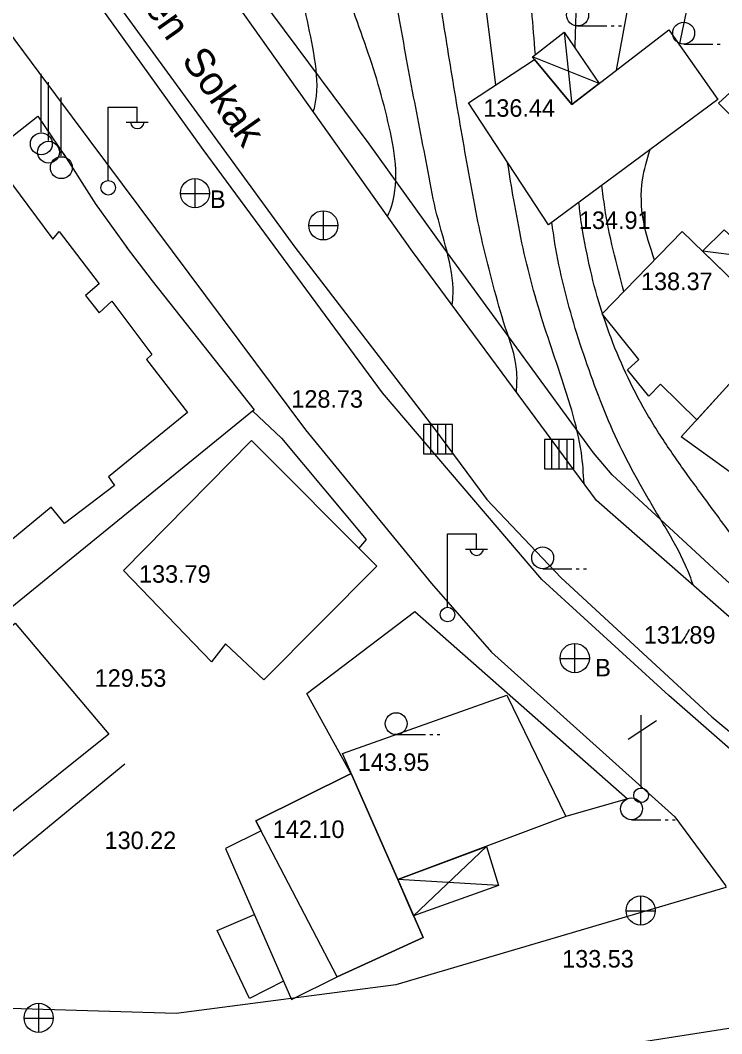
# Model space of a CAD drawing. Extents: x 412225 to 413380, y 4456471 to 4457189.
# Drawn here: x 413146.4 to 413194.5, y 4457018.7 to 4457088.2 of the extents above; entities that cross this region are included whole.
import ezdxf

# ---------------------------------------------------------------- set-up
doc = ezdxf.new("R2010")
doc.units = 0
doc.layers.add('0_HALİHAZIR', color=7, linetype='Continuous')

msp = doc.modelspace()

# ---------------------------------------------------------------- linework, layer by layer
at = {"layer": '0_HALİHAZIR'}
for p, q in [((413179.029, 4457083.748), (413177.765, 4457093.792)), ((413187.288, 4457084.747), (413188.718, 4457092.519)), ((413191.619, 4457086.474), (413192.517, 4457090.848)), ((413184.63, 4457087.781), (413186.63, 4457087.781)), ((413186.93, 4457087.781), (413187.13, 4457087.781)), ((413187.43, 4457087.781), (413187.63, 4457087.781)), ((413183.71, 4457087.349), (413184.232, 4457082.397)), ((413191.898, 4457086.542), (413193.898, 4457086.542)), ((413194.198, 4457086.542), (413194.398, 4457086.542)), ((413186.108, 4457083.84), (413181.537, 4457085.668)), ((413147.881, 4457080.506), (413147.881, 4457084.506)), ((413148.371, 4457079.933), (413148.371, 4457083.933)), ((413149.249, 4457078.875), (413149.249, 4457082.875)), ((413152.454, 4457077.218), (413152.454, 4457082.218)), ((413152.454, 4457082.218), (413154.454, 4457082.218)), ((413154.454, 4457081.218), (413154.454, 4457082.218)), ((413153.694, 4457081.178), (413155.194, 4457081.178)), ((413158.429, 4457075.311), (413158.429, 4457077.311)), ((413157.409, 4457076.301), (413159.409, 4457076.301)), ((413167.22, 4457073.104), (413167.22, 4457075.104)), ((413166.2, 4457074.094), (413168.2, 4457074.094)), ((413196.766, 4457071.881), (413193.188, 4457072.342)), ((413176.06, 4457060.457), (413174.06, 4457060.457)), ((413174.06, 4457060.457), (413174.06, 4457058.457)), ((413176.06, 4457060.457), (413174.06, 4457060.457)), ((413174.06, 4457060.457), (413174.06, 4457058.457)), ((413174.564, 4457058.457), (413174.564, 4457060.457)), ((413175.06, 4457058.457), (413175.06, 4457060.457)), ((413175.607, 4457058.457), (413175.607, 4457060.457)), ((413176.06, 4457058.457), (413176.06, 4457060.457)), ((413176.06, 4457058.457), (413176.06, 4457060.457)), ((413184.37, 4457059.427), (413182.37, 4457059.427)), ((413182.37, 4457059.427), (413182.37, 4457057.427)), ((413184.37, 4457059.427), (413182.37, 4457059.427)), ((413182.37, 4457059.427), (413182.37, 4457057.427)), ((413182.874, 4457057.427), (413182.874, 4457059.427)), ((413183.37, 4457057.427), (413183.37, 4457059.427)), ((413183.917, 4457057.427), (413183.917, 4457059.427)), ((413184.37, 4457057.427), (413184.37, 4457059.427)), ((413184.37, 4457057.427), (413184.37, 4457059.427)), ((413174.06, 4457058.457), (413176.06, 4457058.457)), ((413174.06, 4457058.457), (413176.06, 4457058.457)), ((413182.37, 4457057.427), (413184.37, 4457057.427)), ((413182.37, 4457057.427), (413184.37, 4457057.427)), ((413175.709, 4457047.96), (413175.709, 4457052.96)), ((413175.709, 4457052.96), (413177.709, 4457052.96)), ((413177.709, 4457051.96), (413177.709, 4457052.96)), ((413176.949, 4457051.92), (413178.449, 4457051.92)), ((413182.239, 4457050.581), (413184.239, 4457050.581)), ((413184.539, 4457050.581), (413184.739, 4457050.581)), ((413185.039, 4457050.581), (413185.239, 4457050.581)), ((413184.449, 4457043.446), (413184.449, 4457045.446)), ((413183.429, 4457044.436), (413185.429, 4457044.436)), ((413188.986, 4457035.546), (413188.986, 4457040.546)), ((413188.096, 4457038.896), (413190.026, 4457040.166)), ((413172.199, 4457039.209), (413174.199, 4457039.209)), ((413174.499, 4457039.209), (413174.699, 4457039.209)), ((413174.999, 4457039.209), (413175.199, 4457039.209)), ((413188.324, 4457033.374), (413190.324, 4457033.374)), ((413190.624, 4457033.374), (413190.824, 4457033.374)), ((413191.124, 4457033.374), (413191.324, 4457033.374)), ((413173.39, 4457026.791), (413178.389, 4457031.549)), ((413179.206, 4457028.876), (413172.315, 4457029.272)), ((413188.965, 4457026.144), (413188.965, 4457028.144)), ((413187.945, 4457027.134), (413189.945, 4457027.134)), ((413147.714, 4457018.786), (413147.714, 4457020.786)), ((413146.694, 4457019.776), (413148.694, 4457019.776))]:
    msp.add_line(p, q, dxfattribs=at)
for points in [[(413291.49, 4457020.849), (413276.979, 4457019.979), (413265.581, 4457020.387), (413242.994, 4457024.111), (413226.209, 4457029.357), (413207.232, 4457037.183), (413204.835, 4457038.678), (413185.913, 4457055.265), (413173.327, 4457072.314), (413151.418, 4457103.211), (413131.014, 4457131.46), (413115.534, 4457154.191), (413115.56, 4457154.736), (413115.604, 4457155.66), (413119.9, 4457167.444), (413121.254, 4457171.14)], [(413245.094, 4457025.97), (413233.635, 4457029.062), (413225.182, 4457031.94), (413216.024, 4457035.254), (413207.08, 4457039.162), (413205.699, 4457039.876), (413194.546, 4457050.037), (413186.997, 4457057.015), (413185.712, 4457058.524), (413175.462, 4457072.568), (413170.338, 4457079.713), (413163.752, 4457088.564), (413155.733, 4457099.732), (413145.538, 4457114.514), (413135.38, 4457128.85), (413128.316, 4457138.601), (413119.094, 4457151.532), (413116.146, 4457155.655)], [(413140.822, 4457106.737), (413151.456, 4457091.567), (413165.249, 4457072.628), (413174.747, 4457060.269), (413178.42, 4457055.313), (413183.514, 4457049.96), (413193.817, 4457040.433), (413199.24, 4457035.917), (413200.217, 4457034.798), (413200.363, 4457034.3), (413200.336, 4457033.729), (413200.215, 4457033.715), (413190.877, 4457041.893), (413182.168, 4457049.842), (413171.271, 4457062.637), (413158.97, 4457079.32), (413147.403, 4457095.477), (413138.262, 4457108.612)], [(413130.69, 4457068.242), (413147.645, 4457081.603), (413149.52, 4457078.84)], [(413149.415, 4457078.994), (413151.613, 4457075.553)], [(413151.57, 4457075.612), (413153.804, 4457072.495)], [(413153.692, 4457072.652), (413155.489, 4457070.306)], [(413155.489, 4457070.306), (413162.471, 4457061.459), (413128.384, 4457033.731), (413119.697, 4457042.685)], [(413162.365, 4457061.373), (413164.333, 4457059.527), (413170.14, 4457052.585), (413169.64, 4457051.987)], [(413169.171, 4457036.424), (413166.067, 4457042.023), (413173.48, 4457047.644), (413188.04, 4457034.808), (413183.82, 4457033.585)], [(413153.601, 4457037.177), (413137.566, 4457024.003)], [(413164.483, 4457022.313), (413162.144, 4457021.128), (413159.943, 4457025.774), (413162.49, 4457026.87)]]:
    msp.add_lwpolyline(points, dxfattribs=at)
for points in [[(413123.104, 4457091.361), (413135.445, 4457100.744), (413135.779, 4457100.644), (413147.713, 4457084.588), (413165.991, 4457060.097), (413174.618, 4457049.561), (413178.74, 4457044.868), (413191.282, 4457033.572), (413194.769, 4457028.866), (413194.776, 4457028.724), (413172.164, 4457022.047), (413157.115, 4457020.098), (413143.433, 4457020.494), (413140.606, 4457020.977), (413137.774, 4457022.24), (413135.898, 4457023.444), (413119.506, 4457040.993), (413093.644, 4457068.577), (413118.668, 4457087.993)], [(413190.888, 4457087.517), (413194.234, 4457082.741), (413182.625, 4457074.146), (413177.149, 4457082.51), (413181.666, 4457085.484), (413184.232, 4457082.397)], [(413183.71, 4457087.349), (413186.108, 4457083.84), (413184.232, 4457082.397), (413181.666, 4457085.484), (413181.537, 4457085.668)], [(413194.288, 4457082.49), (413197.389, 4457085.322), (413201.946, 4457081.429), (413199.206, 4457077.525)], [(413131.613, 4457064.508), (413133.662, 4457065.767), (413133.161, 4457066.397), (413137.24, 4457069.592), (413136.338, 4457070.71), (413139.751, 4457073.146), (413140.229, 4457072.63), (413145.838, 4457076.972), (413148.669, 4457073.177), (413149.098, 4457073.702), (413151.849, 4457070.098), (413150.916, 4457069.31), (413151.853, 4457068.112), (413152.718, 4457068.923), (413155.458, 4457065.27), (413155.097, 4457064.931), (413157.905, 4457061.276), (413152.489, 4457056.875), (413152.895, 4457056.294), (413149.482, 4457053.67), (413148.562, 4457054.799), (413144.834, 4457051.746), (413144.309, 4457052.404), (413142.364, 4457050.81)], [(413145.838, 4457076.972), (413148.669, 4457073.177), (413149.098, 4457073.702), (413151.849, 4457070.098), (413150.916, 4457069.31), (413151.853, 4457068.112), (413152.718, 4457068.923), (413155.458, 4457065.27), (413155.097, 4457064.931), (413157.905, 4457061.276), (413152.489, 4457056.875), (413152.895, 4457056.294), (413149.482, 4457053.67), (413148.562, 4457054.799), (413144.834, 4457051.746), (413133.161, 4457066.397), (413137.24, 4457069.592), (413136.338, 4457070.71), (413139.751, 4457073.146), (413140.229, 4457072.63)], [(413191.805, 4457073.684), (413198.563, 4457067.125), (413192.788, 4457060.777), (413190.3, 4457063.222), (413189.507, 4457062.402), (413188.046, 4457064.219), (413188.814, 4457064.912), (413186.319, 4457068.046)], [(413194.68, 4457073.814), (413196.766, 4457071.881), (413195.488, 4457070.11), (413193.188, 4457072.342)], [(413199.987, 4457068.69), (413206.345, 4457064.044), (413199.845, 4457053.761), (413191.733, 4457059.618)], [(413162.289, 4457059.366), (413170.862, 4457050.76), (413163.127, 4457042.961), (413160.5, 4457045.429), (413159.533, 4457044.194), (413153.504, 4457050.454)], [(413146.081, 4457046.846), (413152.516, 4457039.248), (413138.457, 4457027.996), (413132.131, 4457035.392)], [(413168.516, 4457037.911), (413179.781, 4457041.901), (413183.82, 4457033.585), (413172.315, 4457029.272)], [(413160.502, 4457031.413), (413165.032, 4457021.059), (413168.16, 4457022.603), (413174.036, 4457025.3), (413172.315, 4457029.272), (413169.118, 4457036.544), (413162.579, 4457033.309), (413162.944, 4457032.61)], [(413172.315, 4457029.272), (413174.036, 4457025.3), (413168.16, 4457022.603), (413162.579, 4457033.309), (413169.118, 4457036.544)], [(413179.206, 4457028.876), (413173.39, 4457026.791), (413172.315, 4457029.272), (413178.389, 4457031.549)], [(413174.973, 4457015.947), (413205.947, 4457020.799), (413206.674, 4457020.78), (413231.83, 4457013.799), (413234.11, 4457013.12), (413234.658, 4457012.575), (413234.731, 4457012.036), (413234.413, 4457011.544), (413226.438, 4457007.072), (413186.063, 4456990.463), (413150.784, 4456974.64), (413122.876, 4456962.373), (413121.834, 4456962.265), (413120.214, 4456962.957), (413104.757, 4456979.415), (413097.818, 4456989.073), (413097.545, 4456989.803), (413126.49, 4457003.263), (413142.95, 4457010.241), (413169.229, 4457014.782)]]:
    msp.add_lwpolyline(points, close=True, dxfattribs=at)
for centre, radius in [((413184.63, 4457088.531), 0.75), ((413191.898, 4457087.292), 0.75), ((413147.883, 4457079.701), 0.75), ((413148.373, 4457079.128), 0.75), ((413149.251, 4457078.07), 0.75), ((413158.413, 4457076.319), 1), ((413152.465, 4457076.694), 0.5), ((413167.205, 4457074.112), 1), ((413182.239, 4457051.331), 0.75), ((413175.719, 4457047.436), 0.5), ((413184.434, 4457044.454), 1), ((413172.199, 4457039.959), 0.75), ((413188.976, 4457035.046), 0.501), ((413188.324, 4457034.124), 0.75), ((413188.95, 4457027.152), 1), ((413147.699, 4457019.795), 1)]:
    msp.add_circle(centre, radius, dxfattribs=at)
for centre in [(413154.455, 4457081.222), (413177.709, 4457051.964)]:
    msp.add_arc(centre, 0.474, 184.83843, 355.14641, dxfattribs=at)
for points in [[(413166.538, 4457081.888), (413166.736, 4457082.97), (413166.545, 4457085.926), (413165.956, 4457088.863), (413165.241, 4457091.775), (413164.497, 4457094.682), (413163.817, 4457097.602), (413163.292, 4457100.55), (413162.93, 4457103.523), (413162.685, 4457106.513), (413162.475, 4457109.506), (413162.268, 4457112.498), (413162.066, 4457115.492), (413161.871, 4457118.485), (413161.652, 4457121.477), (413161.408, 4457124.466), (413161.175, 4457127.455), (413160.992, 4457130.449), (413160.879, 4457133.447), (413160.808, 4457136.446), (413160.776, 4457139.445), (413160.779, 4457142.445), (413160.801, 4457145.445), (413160.817, 4457148.445), (413160.812, 4457151.445), (413160.782, 4457154.445), (413160.733, 4457157.444), (413160.662, 4457160.443), (413160.57, 4457163.442), (413160.465, 4457166.44), (413160.352, 4457169.438), (413160.302, 4457170.694)], [(413171.61, 4457074.735), (413171.779, 4457075.144), (413172.172, 4457077.923), (413171.718, 4457080.872), (413170.97, 4457083.769), (413170.045, 4457086.621), (413169.04, 4457089.447), (413168.044, 4457092.277), (413167.144, 4457095.135), (413166.433, 4457098.042), (413166.004, 4457100.996), (413165.82, 4457103.982), (413165.792, 4457106.982), (413165.793, 4457109.982), (413165.795, 4457112.982), (413165.797, 4457115.982), (413165.79, 4457118.982), (413165.758, 4457121.98), (413165.708, 4457124.98), (413165.655, 4457127.979), (413165.622, 4457130.979), (413165.611, 4457133.979), (413165.623, 4457136.979), (413165.656, 4457139.978), (413165.706, 4457142.978), (413165.763, 4457145.977), (413165.815, 4457148.977), (413165.852, 4457151.977), (413165.861, 4457154.977), (413165.824, 4457157.976), (413165.742, 4457160.975), (413165.625, 4457163.972), (413165.5, 4457166.97), (413165.37, 4457169.967), (413165.341, 4457170.636)], [(413176.045, 4457068.633), (413176.094, 4457069.43), (413175.683, 4457072.321), (413174.902, 4457075.205), (413174.315, 4457078.147), (413173.747, 4457081.092), (413173.189, 4457084.04), (413172.644, 4457086.99), (413172.112, 4457089.943), (413171.595, 4457092.898), (413171.095, 4457095.856), (413170.615, 4457098.817), (413170.183, 4457101.785), (413169.83, 4457104.763), (413169.592, 4457107.751), (413169.482, 4457110.747), (413169.509, 4457113.745), (413169.644, 4457116.74), (413169.843, 4457119.733), (413170.028, 4457122.727), (413170.168, 4457125.723), (413170.253, 4457128.722), (413170.304, 4457131.722), (413170.343, 4457134.721), (413170.388, 4457137.721), (413170.457, 4457140.72), (413170.554, 4457143.718), (413170.67, 4457146.716), (413170.789, 4457149.714), (413170.895, 4457152.712), (413170.962, 4457155.711), (413170.979, 4457157.627)], [(413180.441, 4457062.677), (413180.453, 4457064.241), (413179.677, 4457067.134), (413178.845, 4457070.014), (413178.117, 4457072.92), (413177.511, 4457075.857), (413176.978, 4457078.809), (413176.466, 4457081.765), (413175.975, 4457084.724), (413175.496, 4457087.686), (413175.034, 4457090.65), (413174.589, 4457093.617), (413174.165, 4457096.586), (413173.787, 4457099.562), (413173.492, 4457102.546), (413173.329, 4457105.538), (413173.321, 4457108.535), (413173.435, 4457111.531), (413173.627, 4457114.525), (413173.849, 4457117.517), (413174.072, 4457120.508), (413174.279, 4457123.501), (413174.456, 4457126.496), (413174.609, 4457129.492), (413174.747, 4457132.488), (413174.874, 4457135.486), (413175.006, 4457138.483), (413175.145, 4457141.48), (413175.3, 4457144.476), (413175.459, 4457147.471), (413175.58, 4457149.697)], [(413184.459, 4457086.252), (413184.549, 4457089.25), (413184.67, 4457092.244), (413184.83, 4457095.236), (413184.994, 4457098.231), (413185.077, 4457099.731)], [(413181.741, 4457085.826), (413181.488, 4457088.815), (413181.237, 4457091.805), (413181.205, 4457092.192)], [(413189.906, 4457071.732), (413189.138, 4457074.436), (413189.082, 4457077.234), (413189.595, 4457079.306)], [(413185.071, 4457056.406), (413184.889, 4457058.529), (413184.223, 4457061.438), (413183.317, 4457064.296), (413182.369, 4457067.142), (413181.512, 4457070.013), (413180.817, 4457072.925), (413180.257, 4457075.871), (413179.834, 4457078.409)], [(413187.807, 4457069.575), (413187.067, 4457072.439), (413186.493, 4457075.34), (413186.3, 4457076.867)], [(413186.333, 4457068.059), (413185.972, 4457069.246), (413185.276, 4457072.151), (413184.786, 4457075.101), (413184.723, 4457075.699)], [(413192.575, 4457049.425), (413192.027, 4457050.808), (413190.619, 4457053.447), (413189.097, 4457056.032), (413187.688, 4457058.672), (413186.467, 4457061.4), (413185.413, 4457064.207), (413184.473, 4457067.055), (413183.684, 4457069.943), (413183.079, 4457072.873), (413182.863, 4457074.322)], [(413199.954, 4457042.957), (413199.998, 4457043.292), (413199.408, 4457046.049), (413198.008, 4457048.685), (413196.376, 4457051.198), (413194.631, 4457053.636), (413192.853, 4457056.053), (413191.115, 4457058.497), (413189.495, 4457061.016), (413188.095, 4457063.655), (413186.919, 4457066.404), (413186.35, 4457068.008)], [(413191.772, 4457045.552), (413192.069, 4457046.014), (413192.299, 4457046.425)]]:
    msp.add_spline(points, degree=3, dxfattribs=at)

# ---------------------------------------------------------------- texts
msp.add_text('Çimen  Sokak', height=2, rotation=305.10191, dxfattribs=at).set_placement((413152.144, 4457092.972))
for s, p in [('136.44', (413178.169, 4457081.558)), ('B', (413159.438, 4457075.308)), ('134.91 ', (413184.723, 4457073.866)), ('138.37', (413188.973, 4457069.677)), ('128.73 ', (413165.016, 4457061.617)), ('133.79', (413154.578, 4457049.619)), ('131.89 ', (413189.168, 4457045.445)), ('B', (413185.838, 4457043.198)), ('129.53 ', (413151.539, 4457042.485)), ('143.95', (413169.566, 4457036.724)), ('142.10', (413163.747, 4457032.122)), ('130.22 ', (413152.219, 4457031.365)), ('133.53 ', (413183.571, 4457023.242))]:
    msp.add_text(s, height=1.2, dxfattribs=at).set_placement(p)

doc.saveas('drawing.dxf')
